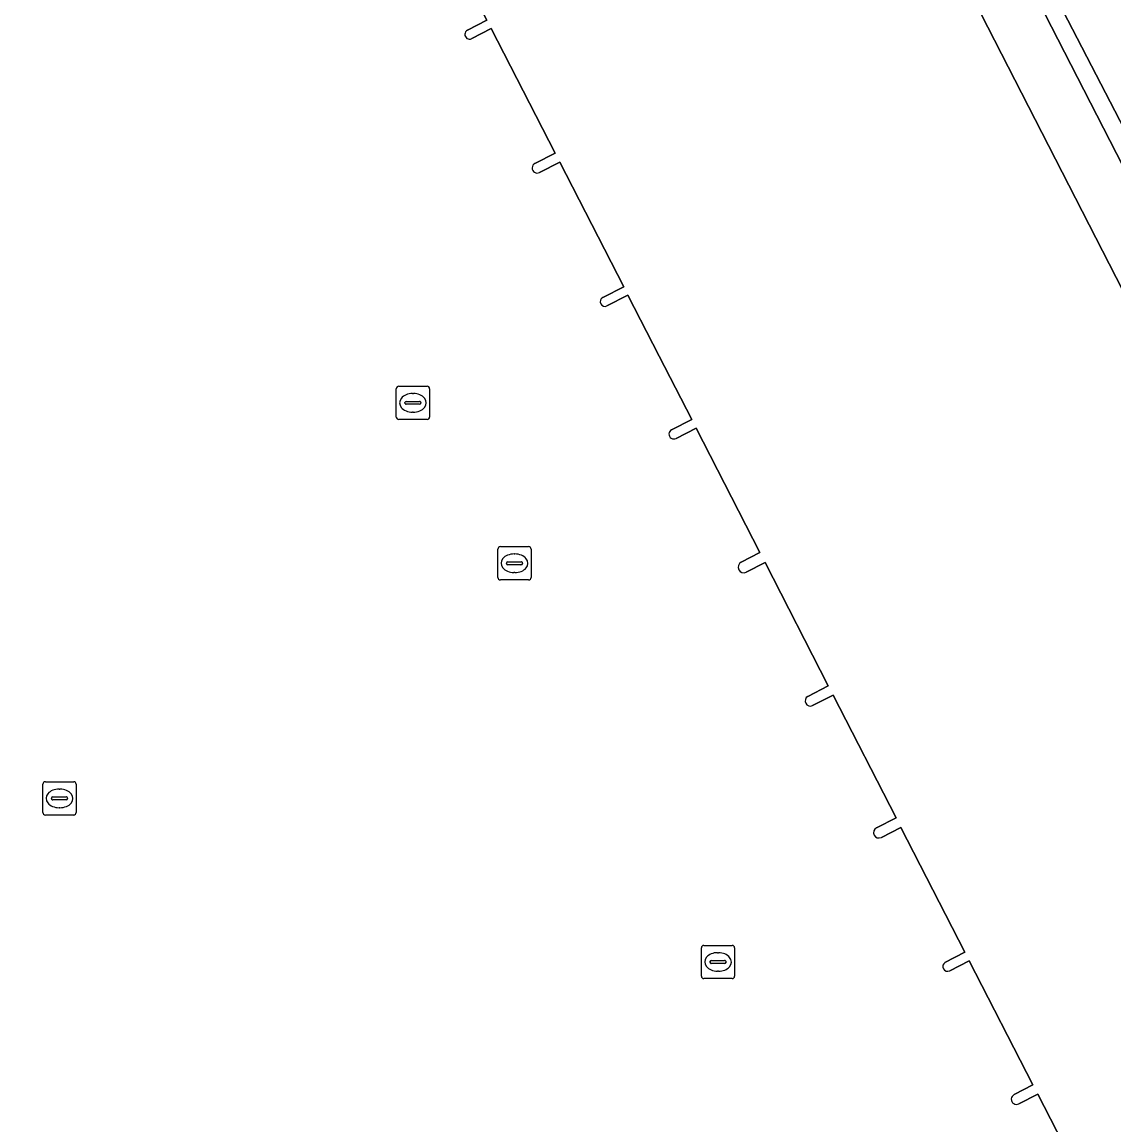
# Model space of a CAD drawing. Extents: x 158455 to 159797, y 387218 to 388672.
# Drawn here: x 159100.18 to 159133.04, y 387476.86 to 387510.05 of the extents above; entities that cross this region are included whole.
import ezdxf

# ---------------------------------------------------------------- set-up
doc = ezdxf.new("R2010")
doc.units = 0
for name, color, linetype in [('IMGEO_Erf', 7, 'Continuous'), ('IMGEO_Groenvoorziening', 7, 'Continuous'), ('IMGEO_Hek', 7, 'Continuous'), ('IMGEO_Kolk', 7, 'Continuous'), ('IMGEO_Pand', 7, 'Continuous'), ('IMGEO_Rioolput', 7, 'Continuous'), ('IMGEO_Voetpad_open', 7, 'Continuous')]:
    doc.layers.add(name, color=color, linetype=linetype)

msp = doc.modelspace()

# ---------------------------------------------------------------- linework, layer by layer
at = {"layer": 'IMGEO_Erf'}
for points in [[(159113.583, 387509.807), (159114.173, 387510.11), (159112, 387514.346), (159105.773, 387511.152)], [(159115.616, 387505.796), (159116.225, 387506.108), (159114.302, 387509.858), (159113.713, 387509.556)], [(159117.655, 387501.763), (159118.287, 387502.087), (159116.364, 387505.838), (159115.755, 387505.526)], [(159119.73, 387497.784), (159120.334, 387498.095), (159119.357, 387500), (159118.416, 387501.836), (159117.783, 387501.512)], [(159121.82, 387493.799), (159122.388, 387494.09), (159120.468, 387497.834), (159119.863, 387497.524)], [(159123.83, 387489.763), (159124.445, 387490.078), (159122.542, 387493.79), (159121.973, 387493.499)], [(159125.893, 387485.806), (159126.482, 387486.107), (159124.587, 387489.801), (159123.973, 387489.485)], [(159127.956, 387481.756), (159128.554, 387482.064), (159126.63, 387485.818), (159126.041, 387485.517)], [(159130.037, 387477.779), (159130.602, 387478.071), (159128.687, 387481.807), (159128.098, 387481.505)], [(159132.066, 387473.751), (159132.661, 387474.056), (159130.746, 387477.79), (159130.181, 387477.5)]]:
    msp.add_lwpolyline(points, dxfattribs=at)
for centre, radius, start, end in [((159113.647, 387509.681), 0.141, 117.1083, 297.6535), ((159115.685, 387505.661), 0.152, 116.9865, 297.4937), ((159117.72, 387501.638), 0.141, 117.2939, 296.7456), ((159119.796, 387497.654), 0.146, 116.828, 297.355), ((159121.897, 387493.649), 0.168, 117.2509, 296.7923), ((159123.902, 387489.624), 0.156, 117.4681, 296.9735), ((159125.968, 387485.662), 0.162, 117.3554, 296.8795), ((159128.035, 387481.635), 0.144, 123.0802, 295.9167), ((159130.108, 387477.639), 0.157, 117.0542, 297.545)]:
    msp.add_arc(centre, radius, start, end, dxfattribs=at)
at = {"layer": 'IMGEO_Groenvoorziening'}
msp.add_lwpolyline([(159169.155, 387437.467), (159170.983, 387438.519), (159167.872, 387444.948), (159167.45, 387445.82), (159128.252, 387522.415), (159133.657, 387525.085), (159130.188, 387531.865), (159119.81, 387525.491), (159123.068, 387526.158), (159123.276, 387526.283), (159161.61, 387452.318), (159160.9, 387451.958), (159161.259, 387451.075), (159159.251, 387450.057), (159159.513, 387449.265)], dxfattribs=at)
msp.add_lwpolyline([(159108.669, 387518.647), (159110.177, 387515.573), (159124.499, 387522.899), (159136.249, 387500), (159160.9, 387451.958), (159161.61, 387452.318), (159123.276, 387526.283), (159123.068, 387526.158), (159119.81, 387525.491)], close=True, dxfattribs=at)
at = {"layer": 'IMGEO_Hek'}
msp.add_lwpolyline([(159161.61, 387452.318), (159123.276, 387526.283)], dxfattribs=at)
at = {"layer": 'IMGEO_Kolk'}
for p, q in [((159114.5, 387493.341), (159114.5, 387494.193)), ((159114.575, 387494.267), (159115.427, 387494.267)), ((159115.501, 387494.193), (159115.501, 387493.341)), ((159114.988, 387494.047), (159115.013, 387494.047)), ((159114.759, 387493.761), (159114.759, 387493.773)), ((159115.197, 387493.724), (159114.799, 387493.724)), ((159114.802, 387493.81), (159115.2, 387493.81)), ((159115.243, 387493.773), (159115.243, 387493.761)), ((159115.427, 387493.267), (159114.575, 387493.267)), ((159115.011, 387493.487), (159114.986, 387493.487)), ((159100.809, 387486.266), (159100.809, 387487.118)), ((159100.884, 387487.192), (159101.736, 387487.192)), ((159101.297, 387486.972), (159101.322, 387486.972)), ((159101.81, 387487.118), (159101.81, 387486.266)), ((159101.068, 387486.686), (159101.068, 387486.698)), ((159101.506, 387486.649), (159101.108, 387486.649)), ((159101.111, 387486.735), (159101.509, 387486.735)), ((159101.552, 387486.698), (159101.552, 387486.686)), ((159101.32, 387486.412), (159101.295, 387486.412)), ((159101.736, 387486.192), (159100.884, 387486.192)), ((159120.7, 387482.269), (159121.552, 387482.269)), ((159120.625, 387481.343), (159120.625, 387482.195)), ((159121.113, 387482.049), (159121.138, 387482.049)), ((159121.626, 387482.195), (159121.626, 387481.343)), ((159120.884, 387481.763), (159120.884, 387481.775)), ((159121.322, 387481.726), (159120.924, 387481.726)), ((159120.927, 387481.812), (159121.325, 387481.812)), ((159121.368, 387481.775), (159121.368, 387481.763)), ((159121.552, 387481.269), (159120.7, 387481.269)), ((159121.136, 387481.489), (159121.111, 387481.489))]:
    msp.add_line(p, q, dxfattribs=at)
for points in [[(159114.5, 387493.341), (159114.5, 387494.193)], [(159114.575, 387494.267), (159115.427, 387494.267)], [(159115.501, 387494.193), (159115.501, 387493.341)], [(159115.427, 387493.267), (159114.575, 387493.267)], [(159100.809, 387486.266), (159100.809, 387487.118)], [(159100.884, 387487.192), (159101.736, 387487.192)], [(159101.81, 387487.118), (159101.81, 387486.266)], [(159101.736, 387486.192), (159100.884, 387486.192)], [(159120.7, 387482.269), (159121.552, 387482.269)], [(159120.625, 387481.343), (159120.625, 387482.195)], [(159121.626, 387482.195), (159121.626, 387481.343)], [(159121.552, 387481.269), (159120.7, 387481.269)]]:
    msp.add_lwpolyline(points, dxfattribs=at)
for centre, radius, start, end in [((159114.577, 387494.191), 0.0765, 91.552, 178.448), ((159114.577, 387494.191), 0.0765, 91.552, 178.448), ((159115.425, 387494.191), 0.0765, 1.552, 88.448), ((159115.425, 387494.191), 0.0765, 1.552, 88.448), ((159114.799, 387493.77), 0.0403, 85.8775, 175.7526), ((159114.796, 387493.76), 0.0366, 178.938, 274.7102), ((159115.2, 387493.767), 0.043, 264.8664, 352.4533), ((159115.204, 387493.772), 0.0386, 1.7309, 96.639), ((159114.577, 387493.343), 0.0765, 181.552, 268.448), ((159114.577, 387493.343), 0.0765, 181.552, 268.448), ((159115.425, 387493.343), 0.0765, 271.552, 358.448), ((159115.425, 387493.343), 0.0765, 271.552, 358.448), ((159100.886, 387487.116), 0.0765, 91.552, 178.448), ((159100.886, 387487.116), 0.0765, 91.552, 178.448), ((159101.734, 387487.116), 0.0765, 1.552, 88.448), ((159101.734, 387487.116), 0.0765, 1.552, 88.448), ((159101.108, 387486.695), 0.0403, 85.8775, 175.7526), ((159101.105, 387486.685), 0.0366, 178.938, 274.7102), ((159101.509, 387486.692), 0.043, 264.8664, 352.4533), ((159101.513, 387486.697), 0.0386, 1.7309, 96.639), ((159100.886, 387486.268), 0.0765, 181.552, 268.448), ((159100.886, 387486.268), 0.0765, 181.552, 268.448), ((159101.734, 387486.268), 0.0765, 271.552, 358.448), ((159101.734, 387486.268), 0.0765, 271.552, 358.448), ((159120.702, 387482.193), 0.0765, 91.552, 178.448), ((159120.702, 387482.193), 0.0765, 91.552, 178.448), ((159121.55, 387482.193), 0.0765, 1.552, 88.448), ((159121.55, 387482.193), 0.0765, 1.552, 88.448), ((159120.924, 387481.772), 0.0403, 85.8775, 175.7526), ((159120.921, 387481.762), 0.0366, 178.938, 274.7102), ((159121.325, 387481.769), 0.043, 264.8664, 352.4533), ((159121.329, 387481.774), 0.0386, 1.7309, 96.639), ((159120.702, 387481.345), 0.0765, 181.552, 268.448), ((159120.702, 387481.345), 0.0765, 181.552, 268.448), ((159121.55, 387481.345), 0.0765, 271.552, 358.448), ((159121.55, 387481.345), 0.0765, 271.552, 358.448)]:
    msp.add_arc(centre, radius, start, end, dxfattribs=at)
for centre, major_axis, ratio, start_param, end_param in [((159114.987, 387493.767), (-0.387, 0.002), 0.722429, 4.712389, 7.853982), ((159115.012, 387493.767), (-0.39, 0.002), 0.717154, 1.570796, 4.712389), ((159101.296, 387486.692), (-0.387, 0.002), 0.722429, 4.712389, 7.853982), ((159101.321, 387486.692), (-0.39, 0.002), 0.717154, 1.570796, 4.712389), ((159121.112, 387481.769), (-0.387, 0.002), 0.722429, 4.712389, 7.853982), ((159121.137, 387481.769), (-0.39, 0.002), 0.717154, 1.570796, 4.712389)]:
    msp.add_ellipse(centre, major_axis=major_axis, ratio=ratio, start_param=start_param, end_param=end_param, dxfattribs=at)
at = {"layer": 'IMGEO_Pand'}
for points in [[(159156.811, 387449.824), (159158.181, 387450.55), (159160.08, 387451.556), (159147.747, 387475.562), (159147.042, 387475.201), (159134.325, 387500), (159123.765, 387520.592), (159111.908, 387514.526), (159112, 387514.346), (159114.173, 387510.11), (159113.583, 387509.807)], [(159113.713, 387509.556), (159114.302, 387509.858), (159116.225, 387506.108), (159115.616, 387505.796)], [(159115.755, 387505.526), (159116.364, 387505.838), (159118.287, 387502.087), (159117.655, 387501.763)], [(159117.783, 387501.512), (159118.416, 387501.836), (159119.357, 387500), (159120.334, 387498.095), (159119.73, 387497.784)], [(159119.863, 387497.524), (159120.468, 387497.834), (159122.388, 387494.09), (159121.82, 387493.799)], [(159121.973, 387493.499), (159122.542, 387493.79), (159124.445, 387490.078), (159123.83, 387489.763)], [(159123.973, 387489.485), (159124.587, 387489.801), (159126.482, 387486.107), (159125.893, 387485.806)], [(159126.041, 387485.517), (159126.63, 387485.818), (159128.554, 387482.064), (159127.956, 387481.756)], [(159128.098, 387481.505), (159128.687, 387481.807), (159130.602, 387478.071), (159130.037, 387477.779)], [(159130.181, 387477.5), (159130.746, 387477.79), (159132.661, 387474.056), (159132.066, 387473.751)]]:
    msp.add_lwpolyline(points, dxfattribs=at)
for centre, radius, start, end in [((159113.647, 387509.681), 0.141, 117.1083, 297.6535), ((159115.685, 387505.661), 0.152, 116.9865, 297.4937), ((159117.72, 387501.638), 0.141, 117.2939, 296.7456), ((159119.796, 387497.654), 0.146, 116.828, 297.355), ((159121.897, 387493.649), 0.168, 117.2509, 296.7923), ((159123.902, 387489.624), 0.156, 117.4681, 296.9735), ((159125.968, 387485.662), 0.162, 117.3554, 296.8795), ((159128.035, 387481.635), 0.144, 123.0802, 295.9167), ((159130.108, 387477.639), 0.157, 117.0542, 297.545)]:
    msp.add_arc(centre, radius, start, end, dxfattribs=at)
at = {"layer": 'IMGEO_Rioolput'}
for p, q in [((159111.444, 387498.169), (159111.444, 387499.021)), ((159111.519, 387499.095), (159112.371, 387499.095)), ((159111.932, 387498.875), (159111.957, 387498.875)), ((159112.445, 387499.021), (159112.445, 387498.169)), ((159111.703, 387498.589), (159111.703, 387498.601)), ((159112.141, 387498.552), (159111.743, 387498.552)), ((159111.746, 387498.638), (159112.144, 387498.638)), ((159112.187, 387498.601), (159112.187, 387498.589)), ((159111.955, 387498.315), (159111.93, 387498.315)), ((159112.371, 387498.095), (159111.519, 387498.095))]:
    msp.add_line(p, q, dxfattribs=at)
for points in [[(159111.444, 387498.169), (159111.444, 387499.021)], [(159111.519, 387499.095), (159112.371, 387499.095)], [(159112.445, 387499.021), (159112.445, 387498.169)], [(159112.371, 387498.095), (159111.519, 387498.095)]]:
    msp.add_lwpolyline(points, dxfattribs=at)
for centre, radius, start, end in [((159111.521, 387499.019), 0.0765, 91.552, 178.448), ((159111.521, 387499.019), 0.0765, 91.552, 178.448), ((159112.369, 387499.019), 0.0765, 1.552, 88.448), ((159112.369, 387499.019), 0.0765, 1.552, 88.448), ((159111.743, 387498.598), 0.0403, 85.8775, 175.7526), ((159111.74, 387498.588), 0.0366, 178.938, 274.7102), ((159112.144, 387498.595), 0.043, 264.8664, 352.4533), ((159112.148, 387498.6), 0.0386, 1.7309, 96.639), ((159111.521, 387498.171), 0.0765, 181.552, 268.448), ((159111.521, 387498.171), 0.0765, 181.552, 268.448), ((159112.369, 387498.171), 0.0765, 271.552, 358.448), ((159112.369, 387498.171), 0.0765, 271.552, 358.448)]:
    msp.add_arc(centre, radius, start, end, dxfattribs=at)
for centre, major_axis, ratio, start_param, end_param in [((159111.931, 387498.595), (-0.387, 0.002), 0.722429, 4.712389, 7.853982), ((159111.956, 387498.595), (-0.39, 0.002), 0.717154, 1.570796, 4.712389)]:
    msp.add_ellipse(centre, major_axis=major_axis, ratio=ratio, start_param=start_param, end_param=end_param, dxfattribs=at)
at = {"layer": 'IMGEO_Voetpad_open'}
msp.add_lwpolyline([(159105.773, 387511.152), (159112, 387514.346), (159111.908, 387514.526), (159123.765, 387520.592), (159134.325, 387500), (159147.042, 387475.201), (159147.747, 387475.562), (159160.08, 387451.556), (159160.9, 387451.958), (159136.249, 387500), (159124.499, 387522.899), (159110.177, 387515.573), (159108.669, 387518.647), (159100.98, 387513.924), (159100.182, 387513.436)], dxfattribs=at)

doc.saveas('drawing.dxf')
